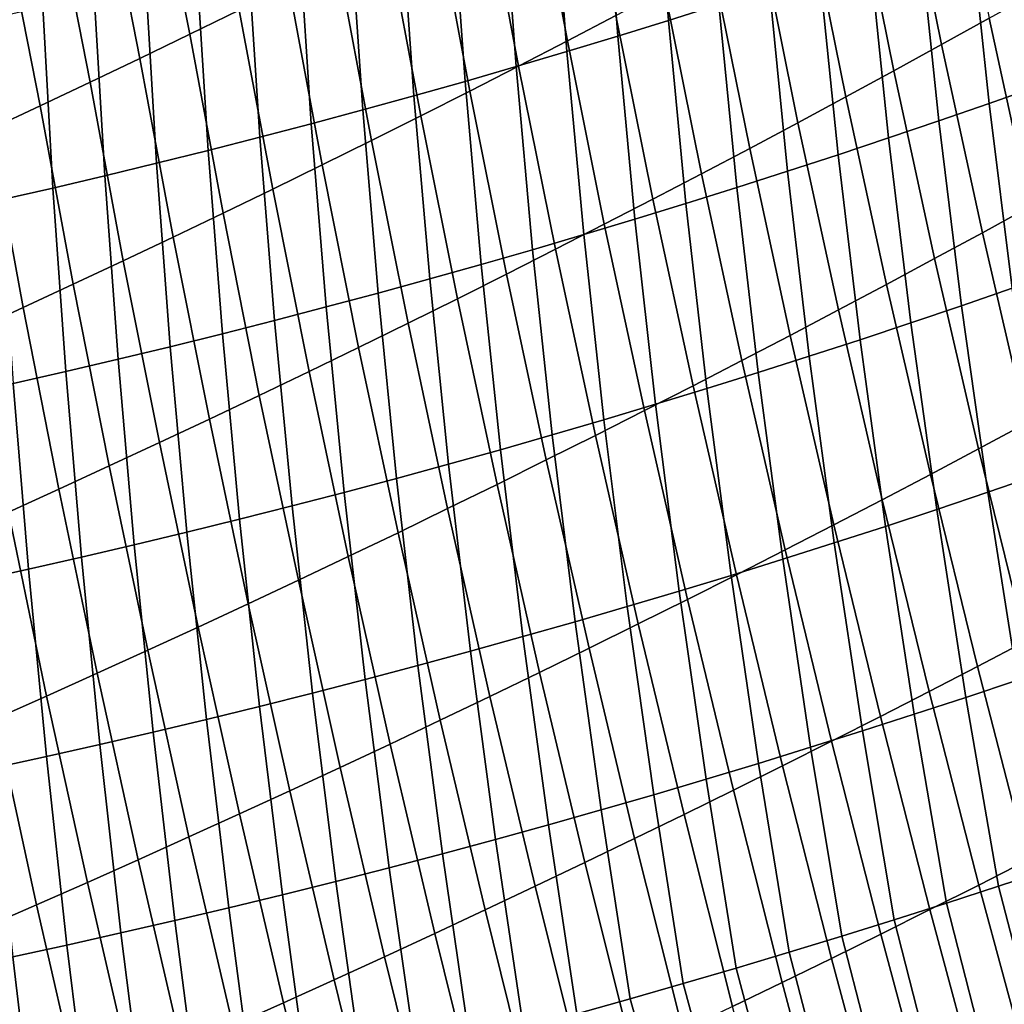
# Model space of a CAD drawing. Header units: metres. Extents: x -240 to 45, y -77 to 27.
# Tile 982 of 1056: x 25.24 to 27.17, y -28.91 to -26.97. Entities that reach past the tile are written whole.
import ezdxf

# ---------------------------------------------------------------- set-up
doc = ezdxf.new("R2010")
doc.units = ezdxf.units.M
doc.layers.add('solid_102011X2', color=7, linetype='CONTINUOUS')

msp = doc.modelspace()

# ---------------------------------------------------------------- linework, layer by layer
at = {"layer": 'solid_102011X2'}
for points in [[(26.511189, -26.971388, 120.724419), (26.610506, -26.940056, 120.688095), (26.582113, -26.585304, 120.821297), (26.483347, -26.616556, 120.85688)], [(25.667719, -26.950655, 81.894943), (25.570305, -26.998327, 81.866089), (25.502901, -26.657202, 81.681747), (25.600149, -26.609308, 81.709579)], [(26.408043, -26.961304, 82.282234), (26.312574, -27.011179, 82.249542), (26.246176, -26.65674, 82.076591), (26.341551, -26.606462, 82.108261)], [(26.411627, -27.00214, 120.760254), (26.511189, -26.971388, 120.724419), (26.483347, -26.616556, 120.85688), (26.384354, -26.647224, 120.891983)], [(27.141312, -26.966909, 82.68689), (27.047947, -27.018717, 82.650406), (26.974243, -26.654711, 82.48661), (27.067484, -26.602409, 82.522011)], [(25.570305, -26.998327, 81.866089), (25.472612, -27.045618, 81.837662), (25.405384, -26.704706, 81.654327), (25.502901, -26.657202, 81.681747)], [(26.312574, -27.011179, 82.249542), (26.216801, -27.060698, 82.217255), (26.150499, -26.706654, 82.045311), (26.246176, -26.65674, 82.076591)], [(26.311825, -27.032307, 120.795593), (26.411627, -27.00214, 120.760254), (26.384354, -26.647224, 120.891983), (26.285139, -26.677305, 120.926605)], [(27.047947, -27.018717, 82.650406), (26.954248, -27.070194, 82.614304), (26.880676, -26.706675, 82.451584), (26.974243, -26.654711, 82.48661)], [(26.211786, -27.061884, 120.830437), (26.311825, -27.032307, 120.795593), (26.285139, -26.677305, 120.926605), (26.185703, -26.706793, 120.960739)], [(25.472612, -27.045618, 81.837662), (25.374645, -27.092524, 81.809647), (25.307598, -26.751818, 81.627312), (25.405384, -26.704706, 81.654327)], [(26.216801, -27.060698, 82.217255), (26.12072, -27.109858, 82.185371), (26.054527, -26.756197, 82.014435), (26.150499, -26.706654, 82.045311)], [(26.111517, -27.090866, 120.864792), (26.211786, -27.061884, 120.830437), (26.185703, -26.706793, 120.960739), (26.086052, -26.735682, 120.994385)], [(26.954248, -27.070194, 82.614304), (26.86022, -27.121338, 82.578598), (26.786785, -26.758293, 82.416939), (26.880676, -26.706675, 82.451584)], [(26.011015, -27.119246, 120.898643), (26.111517, -27.090866, 120.864792), (26.086052, -26.735682, 120.994385), (25.986189, -26.763966, 121.02755)], [(25.374645, -27.092524, 81.809647), (25.276405, -27.139044, 81.782059), (25.209549, -26.798532, 81.600716), (25.307598, -26.751818, 81.627312)], [(27.141422, -27.134275, 120.377823), (27.239752, -27.099546, 120.337814), (27.201128, -26.740238, 120.460045), (27.103336, -26.77492, 120.499245)], [(25.910288, -27.147018, 120.931999), (26.011015, -27.119246, 120.898643), (25.986189, -26.763966, 121.02755), (25.886114, -26.791643, 121.060219)], [(26.12072, -27.109858, 82.185371), (26.024338, -27.158657, 82.1539), (25.95826, -26.805372, 81.983948), (26.054527, -26.756197, 82.014435)], [(26.86022, -27.121338, 82.578598), (26.765863, -27.172148, 82.543282), (26.692575, -26.809568, 82.382675), (26.786785, -26.758293, 82.416939)], [(25.80934, -27.174177, 120.964859), (25.910288, -27.147018, 120.931999), (25.886114, -26.791643, 121.060219), (25.785835, -26.818705, 121.0924)], [(27.042812, -27.168468, 120.417358), (27.141422, -27.134275, 120.377823), (27.103336, -26.77492, 120.499245), (27.005281, -26.809059, 120.537979)], [(25.276405, -27.139044, 81.782059), (25.177896, -27.185175, 81.754898), (25.11124, -26.844852, 81.574532), (25.209549, -26.798532, 81.600716)], [(26.024338, -27.158657, 82.1539), (25.927658, -27.207096, 82.122841), (25.8617, -26.854176, 81.953873), (25.95826, -26.805372, 81.983948)], [(26.765863, -27.172148, 82.543282), (26.671183, -27.22262, 82.508362), (26.598045, -26.860497, 82.348801), (26.692575, -26.809568, 82.382675)], [(26.943926, -27.202114, 120.456406), (27.042812, -27.168468, 120.417358), (27.005281, -26.809059, 120.537979), (26.906967, -26.842648, 120.576225)], [(25.70817, -27.200718, 120.997208), (25.80934, -27.174177, 120.964859), (25.785835, -26.818705, 121.0924), (25.685352, -26.845146, 121.124084)], [(25.606785, -27.226637, 121.02906), (25.70817, -27.200718, 120.997208), (25.685352, -26.845146, 121.124084), (25.584669, -26.870962, 121.155273)], [(26.844765, -27.23521, 120.494965), (26.943926, -27.202114, 120.456406), (26.906967, -26.842648, 120.576225), (26.808399, -26.875681, 120.613998)], [(25.505186, -27.251926, 121.060394), (25.606785, -27.226637, 121.02906), (25.584669, -26.870962, 121.155273), (25.483791, -26.896149, 121.185966)], [(25.927658, -27.207096, 82.122841), (25.830683, -27.255169, 82.092194), (25.764853, -26.902605, 81.924202), (25.8617, -26.854176, 81.953873)], [(26.671183, -27.22262, 82.508362), (26.57618, -27.272751, 82.473839), (26.503201, -26.911076, 82.315315), (26.598045, -26.860497, 82.348801)], [(26.745335, -27.26775, 120.533043), (26.844765, -27.23521, 120.494965), (26.808399, -26.875681, 120.613998), (26.709578, -26.908152, 120.651291)], [(25.403378, -27.276581, 121.091225), (25.505186, -27.251926, 121.060394), (25.483791, -26.896149, 121.185966), (25.382719, -26.9207, 121.216164)], [(25.830683, -27.255169, 82.092194), (25.733416, -27.302874, 82.061974), (25.667719, -26.950655, 81.894943), (25.764853, -26.902605, 81.924202)], [(26.645638, -27.299725, 120.570618), (26.745335, -27.26775, 120.533043), (26.709578, -26.908152, 120.651291), (26.610506, -26.940056, 120.688095)], [(25.301365, -27.300594, 121.121544), (25.403378, -27.276581, 121.091225), (25.382719, -26.9207, 121.216164), (25.28146, -26.944613, 121.245857)], [(26.57618, -27.272751, 82.473839), (26.480858, -27.322542, 82.439728), (26.408043, -26.961304, 82.282234), (26.503201, -26.911076, 82.315315)], [(27.31509, -27.28557, 82.872856), (27.221861, -27.337179, 82.8349), (27.141312, -26.966909, 82.68689), (27.234341, -26.914772, 82.723755)], [(25.19915, -27.323965, 121.151352), (25.301365, -27.300594, 121.121544), (25.28146, -26.944613, 121.245857), (25.180014, -26.96788, 121.275047)], [(26.545675, -27.331133, 120.607704), (26.645638, -27.299725, 120.570618), (26.610506, -26.940056, 120.688095), (26.511189, -26.971388, 120.724419)], [(25.733416, -27.302874, 82.061974), (25.635859, -27.35021, 82.032173), (25.570305, -26.998327, 81.866089), (25.667719, -26.950655, 81.894943)], [(26.480858, -27.322542, 82.439728), (26.385218, -27.371988, 82.406021), (26.312574, -27.011179, 82.249542), (26.408043, -26.961304, 82.282234)], [(27.221861, -27.337179, 82.8349), (27.12829, -27.38847, 82.79734), (27.047947, -27.018717, 82.650406), (27.141312, -26.966909, 82.68689)], [(26.445452, -27.361963, 120.644295), (26.545675, -27.331133, 120.607704), (26.511189, -26.971388, 120.724419), (26.411627, -27.00214, 120.760254)], [(25.635859, -27.35021, 82.032173), (25.538017, -27.397173, 82.002792), (25.472612, -27.045618, 81.837662), (25.570305, -26.998327, 81.866089)], [(26.344971, -27.392214, 120.680382), (26.445452, -27.361963, 120.644295), (26.411627, -27.00214, 120.760254), (26.311825, -27.032307, 120.795593)], [(26.385218, -27.371988, 82.406021), (26.289265, -27.421091, 82.372726), (26.216801, -27.060698, 82.217255), (26.312574, -27.011179, 82.249542)], [(27.12829, -27.38847, 82.79734), (27.03438, -27.439436, 82.760178), (26.954248, -27.070194, 82.614304), (27.047947, -27.018717, 82.650406)], [(25.538017, -27.397173, 82.002792), (25.439892, -27.443762, 81.973854), (25.374645, -27.092524, 81.809647), (25.472612, -27.045618, 81.837662)], [(26.244236, -27.421875, 120.715973), (26.344971, -27.392214, 120.680382), (26.311825, -27.032307, 120.795593), (26.211786, -27.061884, 120.830437)], [(26.143251, -27.450945, 120.75106), (26.244236, -27.421875, 120.715973), (26.211786, -27.061884, 120.830437), (26.111517, -27.090866, 120.864792)], [(26.289265, -27.421091, 82.372726), (26.192999, -27.469843, 82.339844), (26.12072, -27.109858, 82.185371), (26.216801, -27.060698, 82.217255)], [(27.03438, -27.439436, 82.760178), (26.940134, -27.490082, 82.723412), (26.86022, -27.121338, 82.578598), (26.954248, -27.070194, 82.614304)], [(25.439892, -27.443762, 81.973854), (25.34149, -27.489975, 81.945343), (25.276405, -27.139044, 81.782059), (25.374645, -27.092524, 81.809647)], [(26.042019, -27.479416, 120.785637), (26.143251, -27.450945, 120.75106), (26.111517, -27.090866, 120.864792), (26.011015, -27.119246, 120.898643)], [(27.186613, -27.497789, 120.272247), (27.285568, -27.463017, 120.2314), (27.239752, -27.099546, 120.337814), (27.141422, -27.134275, 120.377823)], [(25.940542, -27.50728, 120.81971), (26.042019, -27.479416, 120.785637), (26.011015, -27.119246, 120.898643), (25.910288, -27.147018, 120.931999)], [(26.192999, -27.469843, 82.339844), (26.096424, -27.518246, 82.307388), (26.024338, -27.158657, 82.1539), (26.12072, -27.109858, 82.185371)], [(26.940134, -27.490082, 82.723412), (26.845552, -27.5404, 82.687042), (26.765863, -27.172148, 82.543282), (26.86022, -27.121338, 82.578598)], [(25.34149, -27.489975, 81.945343), (25.242811, -27.535809, 81.917267), (25.177896, -27.185175, 81.754898), (25.276405, -27.139044, 81.782059)], [(27.08736, -27.532026, 120.312607), (27.186613, -27.497789, 120.272247), (27.141422, -27.134275, 120.377823), (27.042812, -27.168468, 120.417358)], [(25.838827, -27.534536, 120.853264), (25.940542, -27.50728, 120.81971), (25.910288, -27.147018, 120.931999), (25.80934, -27.174177, 120.964859)], [(26.096424, -27.518246, 82.307388), (25.999546, -27.566296, 82.275345), (25.927658, -27.207096, 82.122841), (26.024338, -27.158657, 82.1539)], [(25.736874, -27.561174, 120.886314), (25.838827, -27.534536, 120.853264), (25.80934, -27.174177, 120.964859), (25.70817, -27.200718, 120.997208)], [(26.845552, -27.5404, 82.687042), (26.750641, -27.590391, 82.651085), (26.671183, -27.22262, 82.508362), (26.765863, -27.172148, 82.543282)], [(26.987812, -27.565725, 120.352478), (27.08736, -27.532026, 120.312607), (27.042812, -27.168468, 120.417358), (26.943926, -27.202114, 120.456406)], [(25.242811, -27.535809, 81.917267), (25.143862, -27.581259, 81.889633), (25.079124, -27.230913, 81.728165), (25.177896, -27.185175, 81.754898)], [(25.634686, -27.587191, 120.918846), (25.736874, -27.561174, 120.886314), (25.70817, -27.200718, 120.997208), (25.606785, -27.226637, 121.02906)], [(25.999546, -27.566296, 82.275345), (25.902365, -27.613991, 82.243736), (25.830683, -27.255169, 82.092194), (25.927658, -27.207096, 82.122841)], [(26.887972, -27.598879, 120.391861), (26.987812, -27.565725, 120.352478), (26.943926, -27.202114, 120.456406), (26.844765, -27.23521, 120.494965)], [(25.532269, -27.612579, 120.950859), (25.634686, -27.587191, 120.918846), (25.606785, -27.226637, 121.02906), (25.505186, -27.251926, 121.060394)], [(26.750641, -27.590391, 82.651085), (26.655401, -27.640055, 82.61554), (26.57618, -27.272751, 82.473839), (26.671183, -27.22262, 82.508362)], [(26.787844, -27.631479, 120.43074), (26.887972, -27.598879, 120.391861), (26.844765, -27.23521, 120.494965), (26.745335, -27.26775, 120.533043)], [(25.429626, -27.637333, 120.982353), (25.532269, -27.612579, 120.950859), (25.505186, -27.251926, 121.060394), (25.403378, -27.276581, 121.091225)], [(25.902365, -27.613991, 82.243736), (25.804884, -27.661329, 82.212555), (25.733416, -27.302874, 82.061974), (25.830683, -27.255169, 82.092194)], [(25.326759, -27.661449, 121.013321), (25.429626, -27.637333, 120.982353), (25.403378, -27.276581, 121.091225), (25.301365, -27.300594, 121.121544)], [(26.655401, -27.640055, 82.61554), (26.559834, -27.689384, 82.580406), (26.480858, -27.322542, 82.439728), (26.57618, -27.272751, 82.473839)], [(26.687429, -27.663523, 120.469124), (26.787844, -27.631479, 120.43074), (26.745335, -27.26775, 120.533043), (26.645638, -27.299725, 120.570618)], [(25.223677, -27.684921, 121.04377), (25.326759, -27.661449, 121.013321), (25.301365, -27.300594, 121.121544), (25.19915, -27.323965, 121.151352)], [(25.804884, -27.661329, 82.212555), (25.707108, -27.708307, 82.181801), (25.635859, -27.35021, 82.032173), (25.733416, -27.302874, 82.061974)], [(26.586733, -27.695, 120.507004), (26.687429, -27.663523, 120.469124), (26.645638, -27.299725, 120.570618), (26.545675, -27.331133, 120.607704)], [(26.559834, -27.689384, 82.580406), (26.463943, -27.73838, 82.545685), (26.385218, -27.371988, 82.406021), (26.480858, -27.322542, 82.439728)], [(26.485758, -27.725904, 120.544373), (26.586733, -27.695, 120.507004), (26.545675, -27.331133, 120.607704), (26.445452, -27.361963, 120.644295)], [(25.707108, -27.708307, 82.181801), (25.609039, -27.754923, 82.151489), (25.538017, -27.397173, 82.002792), (25.635859, -27.35021, 82.032173)], [(27.308956, -27.712408, 82.965721), (27.215099, -27.763155, 82.927094), (27.12829, -27.38847, 82.79734), (27.221861, -27.337179, 82.8349)], [(26.463943, -27.73838, 82.545685), (26.367733, -27.787043, 82.511391), (26.289265, -27.421091, 82.372726), (26.385218, -27.371988, 82.406021)], [(26.384506, -27.756233, 120.581238), (26.485758, -27.725904, 120.544373), (26.445452, -27.361963, 120.644295), (26.344971, -27.392214, 120.680382)], [(26.282982, -27.785976, 120.617599), (26.384506, -27.756233, 120.581238), (26.344971, -27.392214, 120.680382), (26.244236, -27.421875, 120.715973)], [(27.215099, -27.763155, 82.927094), (27.120897, -27.813591, 82.88887), (27.03438, -27.439436, 82.760178), (27.12829, -27.38847, 82.79734)], [(25.609039, -27.754923, 82.151489), (25.510681, -27.801174, 82.121613), (25.439892, -27.443762, 81.973854), (25.538017, -27.397173, 82.002792)], [(26.181189, -27.81513, 120.653442), (26.282982, -27.785976, 120.617599), (26.244236, -27.421875, 120.715973), (26.143251, -27.450945, 120.75106)], [(26.367733, -27.787043, 82.511391), (26.271204, -27.835365, 82.477524), (26.192999, -27.469843, 82.339844), (26.289265, -27.421091, 82.372726)], [(25.510681, -27.801174, 82.121613), (25.412039, -27.847059, 82.092178), (25.34149, -27.489975, 81.945343), (25.439892, -27.443762, 81.973854)], [(26.07913, -27.843689, 120.688766), (26.181189, -27.81513, 120.653442), (26.143251, -27.450945, 120.75106), (26.042019, -27.479416, 120.785637)], [(27.120897, -27.813591, 82.88887), (27.026354, -27.863712, 82.851051), (26.940134, -27.490082, 82.723412), (27.03438, -27.439436, 82.760178)], [(26.271204, -27.835365, 82.477524), (26.17436, -27.883348, 82.444077), (26.096424, -27.518246, 82.307388), (26.192999, -27.469843, 82.339844)], [(25.412039, -27.847059, 82.092178), (25.313114, -27.892574, 82.063194), (25.242811, -27.535809, 81.917267), (25.34149, -27.489975, 81.945343)], [(25.97681, -27.871643, 120.723579), (26.07913, -27.843689, 120.688766), (26.042019, -27.479416, 120.785637), (25.940542, -27.50728, 120.81971)], [(27.026354, -27.863712, 82.851051), (26.931469, -27.913519, 82.813652), (26.845552, -27.5404, 82.687042), (26.940134, -27.490082, 82.723412)], [(25.874233, -27.898991, 120.757866), (25.97681, -27.871643, 120.723579), (25.940542, -27.50728, 120.81971), (25.838827, -27.534536, 120.853264)], [(27.13883, -27.898939, 120.223961), (27.238813, -27.86466, 120.182747), (27.186613, -27.497789, 120.272247), (27.08736, -27.532026, 120.312607)], [(26.17436, -27.883348, 82.444077), (26.077204, -27.930988, 82.411064), (25.999546, -27.566296, 82.275345), (26.096424, -27.518246, 82.307388)], [(25.313114, -27.892574, 82.063194), (25.213911, -27.937717, 82.03466), (25.143862, -27.581259, 81.889633), (25.242811, -27.535809, 81.917267)], [(25.771399, -27.925722, 120.791634), (25.874233, -27.898991, 120.757866), (25.838827, -27.534536, 120.853264), (25.736874, -27.561174, 120.886314)], [(26.931469, -27.913519, 82.813652), (26.836246, -27.963007, 82.776665), (26.750641, -27.590391, 82.651085), (26.845552, -27.5404, 82.687042)], [(27.038534, -27.932684, 120.264679), (27.13883, -27.898939, 120.223961), (27.08736, -27.532026, 120.312607), (26.987812, -27.565725, 120.352478)], [(25.668316, -27.951834, 120.824875), (25.771399, -27.925722, 120.791634), (25.736874, -27.561174, 120.886314), (25.634686, -27.587191, 120.918846)], [(26.077204, -27.930988, 82.411064), (25.979738, -27.978285, 82.378494), (25.902365, -27.613991, 82.243736), (25.999546, -27.566296, 82.275345)], [(26.937927, -27.965889, 120.304901), (27.038534, -27.932684, 120.264679), (26.987812, -27.565725, 120.352478), (26.887972, -27.598879, 120.391861)], [(25.564983, -27.977318, 120.85759), (25.668316, -27.951834, 120.824875), (25.634686, -27.587191, 120.918846), (25.532269, -27.612579, 120.950859)], [(26.836246, -27.963007, 82.776665), (26.740688, -28.012177, 82.740097), (26.655401, -27.640055, 82.61554), (26.750641, -27.590391, 82.651085)], [(26.837013, -27.998547, 120.344612), (26.937927, -27.965889, 120.304901), (26.887972, -27.598879, 120.391861), (26.787844, -27.631479, 120.43074)], [(25.461407, -28.002171, 120.889778), (25.564983, -27.977318, 120.85759), (25.532269, -27.612579, 120.950859), (25.429626, -27.637333, 120.982353)], [(25.979738, -27.978285, 82.378494), (25.881968, -28.025234, 82.346352), (25.804884, -27.661329, 82.212555), (25.902365, -27.613991, 82.243736)], [(25.35759, -28.026384, 120.921425), (25.461407, -28.002171, 120.889778), (25.429626, -27.637333, 120.982353), (25.326759, -27.661449, 121.013321)], [(26.740688, -28.012177, 82.740097), (26.6448, -28.061026, 82.703949), (26.559834, -27.689384, 82.580406), (26.655401, -27.640055, 82.61554)], [(26.735794, -28.030649, 120.38382), (26.837013, -27.998547, 120.344612), (26.787844, -27.631479, 120.43074), (26.687429, -27.663523, 120.469124)], [(25.25354, -28.049955, 120.952538), (25.35759, -28.026384, 120.921425), (25.326759, -27.661449, 121.013321), (25.223677, -27.684921, 121.04377)], [(25.881968, -28.025234, 82.346352), (25.783895, -28.071835, 82.314659), (25.707108, -27.708307, 82.181801), (25.804884, -27.661329, 82.212555)], [(26.634274, -28.062191, 120.422523), (26.735794, -28.030649, 120.38382), (26.687429, -27.663523, 120.469124), (26.586733, -27.695, 120.507004)], [(25.149258, -28.072874, 120.983116), (25.25354, -28.049955, 120.952538), (25.223677, -27.684921, 121.04377), (25.12038, -27.707743, 121.073685)], [(26.6448, -28.061026, 82.703949), (26.548582, -28.10955, 82.668236), (26.463943, -27.73838, 82.545685), (26.559834, -27.689384, 82.580406)], [(26.532455, -28.093166, 120.460709), (26.634274, -28.062191, 120.422523), (26.586733, -27.695, 120.507004), (26.485758, -27.725904, 120.544373)], [(25.783895, -28.071835, 82.314659), (25.685524, -28.118082, 82.283409), (25.609039, -27.754923, 82.151489), (25.707108, -27.708307, 82.181801)], [(26.548582, -28.10955, 82.668236), (26.452036, -28.157749, 82.632942), (26.367733, -27.787043, 82.511391), (26.463943, -27.73838, 82.545685)], [(26.430342, -28.123568, 120.498375), (26.532455, -28.093166, 120.460709), (26.485758, -27.725904, 120.544373), (26.384506, -27.756233, 120.581238)], [(25.685524, -28.118082, 82.283409), (25.586857, -28.163975, 82.252609), (25.510681, -27.801174, 82.121613), (25.609039, -27.754923, 82.151489)], [(26.327936, -28.153389, 120.535522), (26.430342, -28.123568, 120.498375), (26.384506, -27.756233, 120.581238), (26.282982, -27.785976, 120.617599)], [(27.308184, -28.141954, 83.039375), (27.21361, -28.191835, 83.000107), (27.120897, -27.813591, 82.88887), (27.215099, -27.763155, 82.927094)], [(26.225245, -28.182623, 120.572151), (26.327936, -28.153389, 120.535522), (26.282982, -27.785976, 120.617599), (26.181189, -27.81513, 120.653442)], [(26.452036, -28.157749, 82.632942), (26.355165, -28.205622, 82.598091), (26.271204, -27.835365, 82.477524), (26.367733, -27.787043, 82.511391)], [(25.586857, -28.163975, 82.252609), (25.487898, -28.209513, 82.222267), (25.412039, -27.847059, 82.092178), (25.510681, -27.801174, 82.121613)], [(26.122269, -28.211264, 120.608253), (26.225245, -28.182623, 120.572151), (26.181189, -27.81513, 120.653442), (26.07913, -27.843689, 120.688766)], [(27.21361, -28.191835, 83.000107), (27.118689, -28.241411, 82.961258), (27.026354, -27.863712, 82.851051), (27.120897, -27.813591, 82.88887)], [(26.355165, -28.205622, 82.598091), (26.257975, -28.253164, 82.563675), (26.17436, -27.883348, 82.444077), (26.271204, -27.835365, 82.477524)], [(25.487898, -28.209513, 82.222267), (25.388651, -28.25469, 82.192375), (25.313114, -27.892574, 82.063194), (25.412039, -27.847059, 82.092178)], [(26.019012, -28.239304, 120.643829), (26.122269, -28.211264, 120.608253), (26.07913, -27.843689, 120.688766), (25.97681, -27.871643, 120.723579)], [(25.91548, -28.266739, 120.678879), (26.019012, -28.239304, 120.643829), (25.97681, -27.871643, 120.723579), (25.874233, -27.898991, 120.757866)], [(27.118689, -28.241411, 82.961258), (27.02342, -28.290684, 82.922829), (26.931469, -27.913519, 82.813652), (27.026354, -27.863712, 82.851051)], [(27.197109, -28.268398, 120.151611), (27.297905, -28.234085, 120.109512), (27.238813, -27.86466, 120.182747), (27.13883, -27.898939, 120.223961)], [(25.388651, -28.25469, 82.192375), (25.289118, -28.299507, 82.162941), (25.213911, -27.937717, 82.03466), (25.313114, -27.892574, 82.063194)], [(26.257975, -28.253164, 82.563675), (26.160463, -28.300375, 82.529701), (26.077204, -27.930988, 82.411064), (26.17436, -27.883348, 82.444077)], [(25.811674, -28.293562, 120.713387), (25.91548, -28.266739, 120.678879), (25.874233, -27.898991, 120.757866), (25.771399, -27.925722, 120.791634)], [(27.02342, -28.290684, 82.922829), (26.927811, -28.339649, 82.884819), (26.836246, -27.963007, 82.776665), (26.931469, -27.913519, 82.813652)], [(27.095978, -28.302183, 120.193199), (27.197109, -28.268398, 120.151611), (27.13883, -27.898939, 120.223961), (27.038534, -27.932684, 120.264679)], [(25.707598, -28.319765, 120.747368), (25.811674, -28.293562, 120.713387), (25.771399, -27.925722, 120.791634), (25.668316, -27.951834, 120.824875)], [(26.160463, -28.300375, 82.529701), (26.062639, -28.347252, 82.49617), (25.979738, -27.978285, 82.378494), (26.077204, -27.930988, 82.411064)], [(26.994518, -28.335434, 120.234283), (27.095978, -28.302183, 120.193199), (27.038534, -27.932684, 120.264679), (26.937927, -27.965889, 120.304901)], [(25.289118, -28.299507, 82.162941), (25.189302, -28.34396, 82.133972), (25.114431, -27.982487, 82.006577), (25.213911, -27.937717, 82.03466)], [(25.603256, -28.345343, 120.780807), (25.707598, -28.319765, 120.747368), (25.668316, -27.951834, 120.824875), (25.564983, -27.977318, 120.85759)], [(26.927811, -28.339649, 82.884819), (26.831858, -28.388304, 82.847244), (26.740688, -28.012177, 82.740097), (26.836246, -27.963007, 82.776665)], [(26.892733, -28.368141, 120.274857), (26.994518, -28.335434, 120.234283), (26.937927, -27.965889, 120.304901), (26.837013, -27.998547, 120.344612)], [(25.498652, -28.370291, 120.813705), (25.603256, -28.345343, 120.780807), (25.564983, -27.977318, 120.85759), (25.461407, -28.002171, 120.889778)], [(26.062639, -28.347252, 82.49617), (25.9645, -28.393793, 82.463081), (25.881968, -28.025234, 82.346352), (25.979738, -27.978285, 82.378494)], [(25.393787, -28.3946, 120.846054), (25.498652, -28.370291, 120.813705), (25.461407, -28.002171, 120.889778), (25.35759, -28.026384, 120.921425)], [(26.831858, -28.388304, 82.847244), (26.735569, -28.436649, 82.810097), (26.6448, -28.061026, 82.703949), (26.740688, -28.012177, 82.740097)], [(26.790621, -28.400301, 120.314911), (26.892733, -28.368141, 120.274857), (26.837013, -27.998547, 120.344612), (26.735794, -28.030649, 120.38382)], [(25.288673, -28.418266, 120.877861), (25.393787, -28.3946, 120.846054), (25.35759, -28.026384, 120.921425), (25.25354, -28.049955, 120.952538)], [(25.9645, -28.393793, 82.463081), (25.866056, -28.439993, 82.43045), (25.783895, -28.071835, 82.314659), (25.881968, -28.025234, 82.346352)], [(26.688189, -28.431904, 120.354454), (26.790621, -28.400301, 120.314911), (26.735794, -28.030649, 120.38382), (26.634274, -28.062191, 120.422523)], [(25.18331, -28.441282, 120.909119), (25.288673, -28.418266, 120.877861), (25.25354, -28.049955, 120.952538), (25.149258, -28.072874, 120.983116)], [(26.58544, -28.462944, 120.393471), (26.688189, -28.431904, 120.354454), (26.634274, -28.062191, 120.422523), (26.532455, -28.093166, 120.460709)], [(26.735569, -28.436649, 82.810097), (26.638945, -28.484682, 82.773392), (26.548582, -28.10955, 82.668236), (26.6448, -28.061026, 82.703949)], [(25.866056, -28.439993, 82.43045), (25.767305, -28.485853, 82.398277), (25.685524, -28.118082, 82.283409), (25.783895, -28.071835, 82.314659)], [(26.482378, -28.493414, 120.431969), (26.58544, -28.462944, 120.393471), (26.532455, -28.093166, 120.460709), (26.430342, -28.123568, 120.498375)], [(26.638945, -28.484682, 82.773392), (26.541986, -28.5324, 82.737122), (26.452036, -28.157749, 82.632942), (26.548582, -28.10955, 82.668236)], [(25.767305, -28.485853, 82.398277), (25.668253, -28.53137, 82.366554), (25.586857, -28.163975, 82.252609), (25.685524, -28.118082, 82.283409)], [(26.379004, -28.523306, 120.469933), (26.482378, -28.493414, 120.431969), (26.430342, -28.123568, 120.498375), (26.327936, -28.153389, 120.535522)], [(25.668253, -28.53137, 82.366554), (25.568901, -28.576542, 82.335304), (25.487898, -28.209513, 82.222267), (25.586857, -28.163975, 82.252609)], [(26.275324, -28.552616, 120.50737), (26.379004, -28.523306, 120.469933), (26.327936, -28.153389, 120.535522), (26.225245, -28.182623, 120.572151)], [(26.541986, -28.5324, 82.737122), (26.444698, -28.5798, 82.701294), (26.355165, -28.205622, 82.598091), (26.452036, -28.157749, 82.632942)], [(26.171341, -28.581335, 120.544273), (26.275324, -28.552616, 120.50737), (26.225245, -28.182623, 120.572151), (26.122269, -28.211264, 120.608253)], [(26.444698, -28.5798, 82.701294), (26.347082, -28.626883, 82.665909), (26.257975, -28.253164, 82.563675), (26.355165, -28.205622, 82.598091)], [(27.312315, -28.573339, 83.093643), (27.216938, -28.622353, 83.053772), (27.118689, -28.241411, 82.961258), (27.21361, -28.191835, 83.000107)], [(25.568901, -28.576542, 82.335304), (25.469255, -28.621363, 82.304512), (25.388651, -28.25469, 82.192375), (25.487898, -28.209513, 82.222267)], [(26.067057, -28.609457, 120.580635), (26.171341, -28.581335, 120.544273), (26.122269, -28.211264, 120.608253), (26.019012, -28.239304, 120.643829)], [(25.962479, -28.636976, 120.616463), (26.067057, -28.609457, 120.580635), (26.019012, -28.239304, 120.643829), (25.91548, -28.266739, 120.678879)], [(27.216938, -28.622353, 83.053772), (27.12121, -28.671068, 83.014328), (27.02342, -28.290684, 82.922829), (27.118689, -28.241411, 82.961258)], [(25.469255, -28.621363, 82.304512), (25.369316, -28.665834, 82.274185), (25.289118, -28.299507, 82.162941), (25.388651, -28.25469, 82.192375)], [(26.347082, -28.626883, 82.665909), (26.249142, -28.673643, 82.630981), (26.160463, -28.300375, 82.529701), (26.257975, -28.253164, 82.563675)], [(25.857607, -28.663885, 120.651741), (25.962479, -28.636976, 120.616463), (25.91548, -28.266739, 120.678879), (25.811674, -28.293562, 120.713387)], [(27.160019, -28.673416, 120.138191), (27.262066, -28.639597, 120.095711), (27.197109, -28.268398, 120.151611), (27.095978, -28.302183, 120.193199)], [(25.369316, -28.665834, 82.274185), (25.269091, -28.709951, 82.244339), (25.189302, -28.34396, 82.133972), (25.289118, -28.299507, 82.162941)], [(25.752447, -28.690178, 120.686478), (25.857607, -28.663885, 120.651741), (25.811674, -28.293562, 120.713387), (25.707598, -28.319765, 120.747368)], [(26.249142, -28.673643, 82.630981), (26.150881, -28.720081, 82.596504), (26.062639, -28.347252, 82.49617), (26.160463, -28.300375, 82.529701)], [(27.12121, -28.671068, 83.014328), (27.025131, -28.71949, 82.975319), (26.927811, -28.339649, 82.884819), (27.02342, -28.290684, 82.922829)], [(27.057623, -28.706705, 120.180168), (27.160019, -28.673416, 120.138191), (27.095978, -28.302183, 120.193199), (26.994518, -28.335434, 120.234283)], [(25.647003, -28.715847, 120.720665), (25.752447, -28.690178, 120.686478), (25.707598, -28.319765, 120.747368), (25.603256, -28.345343, 120.780807)], [(27.025131, -28.71949, 82.975319), (26.928709, -28.767611, 82.936745), (26.831858, -28.388304, 82.847244), (26.927811, -28.339649, 82.884819)], [(26.95488, -28.739458, 120.221619), (27.057623, -28.706705, 120.180168), (26.994518, -28.335434, 120.234283), (26.892733, -28.368141, 120.274857)], [(25.269091, -28.709951, 82.244339), (25.168579, -28.753714, 82.214966), (25.089209, -28.388044, 82.105469), (25.189302, -28.34396, 82.133972)], [(25.541277, -28.740885, 120.754303), (25.647003, -28.715847, 120.720665), (25.603256, -28.345343, 120.780807), (25.498652, -28.370291, 120.813705)], [(26.150881, -28.720081, 82.596504), (26.052301, -28.766193, 82.562485), (25.9645, -28.393793, 82.463081), (26.062639, -28.347252, 82.49617)], [(25.435274, -28.765287, 120.787384), (25.541277, -28.740885, 120.754303), (25.498652, -28.370291, 120.813705), (25.393787, -28.3946, 120.846054)], [(26.851791, -28.771666, 120.262543), (26.95488, -28.739458, 120.221619), (26.892733, -28.368141, 120.274857), (26.790621, -28.400301, 120.314911)], [(25.329, -28.789045, 120.819901), (25.435274, -28.765287, 120.787384), (25.393787, -28.3946, 120.846054), (25.288673, -28.418266, 120.877861)], [(26.052301, -28.766193, 82.562485), (25.953407, -28.811977, 82.528923), (25.866056, -28.439993, 82.43045), (25.9645, -28.393793, 82.463081)], [(26.748363, -28.803324, 120.302948), (26.851791, -28.771666, 120.262543), (26.790621, -28.400301, 120.314911), (26.688189, -28.431904, 120.354454)], [(26.928709, -28.767611, 82.936745), (26.831942, -28.815434, 82.898613), (26.735569, -28.436649, 82.810097), (26.831858, -28.388304, 82.847244)], [(25.22246, -28.812157, 120.85186), (25.329, -28.789045, 120.819901), (25.288673, -28.418266, 120.877861), (25.18331, -28.441282, 120.909119)], [(26.644598, -28.834423, 120.342827), (26.748363, -28.803324, 120.302948), (26.688189, -28.431904, 120.354454), (26.58544, -28.462944, 120.393471)], [(26.831942, -28.815434, 82.898613), (26.734835, -28.862953, 82.860931), (26.638945, -28.484682, 82.773392), (26.735569, -28.436649, 82.810097)], [(25.953407, -28.811977, 82.528923), (25.854202, -28.857431, 82.495827), (25.767305, -28.485853, 82.398277), (25.866056, -28.439993, 82.43045)], [(26.540499, -28.864956, 120.382164), (26.644598, -28.834423, 120.342827), (26.58544, -28.462944, 120.393471), (26.482378, -28.493414, 120.431969)], [(25.854202, -28.857431, 82.495827), (25.754688, -28.902554, 82.463203), (25.668253, -28.53137, 82.366554), (25.767305, -28.485853, 82.398277)], [(26.436069, -28.894917, 120.420967), (26.540499, -28.864956, 120.382164), (26.482378, -28.493414, 120.431969), (26.379004, -28.523306, 120.469933)], [(26.734835, -28.862953, 82.860931), (26.637388, -28.91017, 82.823685), (26.541986, -28.5324, 82.737122), (26.638945, -28.484682, 82.773392)], [(25.754688, -28.902554, 82.463203), (25.654871, -28.947338, 82.431046), (25.568901, -28.576542, 82.335304), (25.668253, -28.53137, 82.366554)], [(26.331314, -28.924297, 120.459236), (26.436069, -28.894917, 120.420967), (26.379004, -28.523306, 120.469933), (26.275324, -28.552616, 120.50737)], [(26.637388, -28.91017, 82.823685), (26.539606, -28.957079, 82.786903), (26.444698, -28.5798, 82.701294), (26.541986, -28.5324, 82.737122)], [(26.226236, -28.953093, 120.496956), (26.331314, -28.924297, 120.459236), (26.275324, -28.552616, 120.50737), (26.171341, -28.581335, 120.544273)], [(25.654871, -28.947338, 82.431046), (25.55475, -28.991787, 82.399361), (25.469255, -28.621363, 82.304512), (25.568901, -28.576542, 82.335304)], [(26.120838, -28.981293, 120.534134), (26.226236, -28.953093, 120.496956), (26.171341, -28.581335, 120.544273), (26.067057, -28.609457, 120.580635)], [(26.539606, -28.957079, 82.786903), (26.441492, -29.003683, 82.750565), (26.347082, -28.626883, 82.665909), (26.444698, -28.5798, 82.701294)], [(26.015125, -29.008892, 120.570763), (26.120838, -28.981293, 120.534134), (26.067057, -28.609457, 120.580635), (25.962479, -28.636976, 120.616463)], [(25.55475, -28.991787, 82.399361), (25.454334, -29.035894, 82.368156), (25.369316, -28.665834, 82.274185), (25.469255, -28.621363, 82.304512)], [(26.441492, -29.003683, 82.750565), (26.343046, -29.049976, 82.714691), (26.249142, -28.673643, 82.630981), (26.347082, -28.626883, 82.665909)], [(27.320885, -29.005697, 83.128395), (27.224619, -29.053839, 83.087959), (27.12121, -28.671068, 83.014328), (27.216938, -28.622353, 83.053772)], [(25.9091, -29.035883, 120.606834), (26.015125, -29.008892, 120.570763), (25.962479, -28.636976, 120.616463), (25.857607, -28.663885, 120.651741)], [(27.160019, -28.673416, 120.138191), (27.250746, -29.024748, 120.091309), (27.353895, -28.990721, 120.047729), (27.262066, -28.639597, 120.095711)], [(25.454334, -29.035894, 82.368156), (25.353621, -29.07966, 82.337433), (25.269091, -28.709951, 82.244339), (25.369316, -28.665834, 82.274185)], [(25.802767, -29.06226, 120.642349), (25.9091, -29.035883, 120.606834), (25.857607, -28.663885, 120.651741), (25.752447, -28.690178, 120.686478)], [(27.224619, -29.053839, 83.087959), (27.127998, -29.101696, 83.047958), (27.025131, -28.71949, 82.975319), (27.12121, -28.671068, 83.014328)], [(25.696129, -29.088015, 120.677307), (25.802767, -29.06226, 120.642349), (25.752447, -28.690178, 120.686478), (25.647003, -28.715847, 120.720665)], [(26.343046, -29.049976, 82.714691), (26.244272, -29.095957, 82.679283), (26.150881, -28.720081, 82.596504), (26.249142, -28.673643, 82.630981)], [(27.057623, -28.706705, 120.180168), (27.147772, -29.058075, 120.134132), (27.250746, -29.024748, 120.091309), (27.160019, -28.673416, 120.138191)], [(25.353621, -29.07966, 82.337433), (25.252619, -29.123081, 82.307198), (25.168579, -28.753714, 82.214966), (25.269091, -28.709951, 82.244339)], [(26.95488, -28.739458, 120.221619), (27.044964, -29.090715, 120.176224), (27.147772, -29.058075, 120.134132), (27.057623, -28.706705, 120.180168)], [(25.58919, -29.113142, 120.7117), (25.696129, -29.088015, 120.677307), (25.647003, -28.715847, 120.720665), (25.541277, -28.740885, 120.754303)], [(26.244272, -29.095957, 82.679283), (26.145176, -29.141623, 82.644341), (26.052301, -28.766193, 82.562485), (26.150881, -28.720081, 82.596504)], [(27.127998, -29.101696, 83.047958), (27.031029, -29.149265, 83.008408), (26.928709, -28.767611, 82.936745), (27.025131, -28.71949, 82.975319)], [(25.481956, -29.137634, 120.745529), (25.58919, -29.113142, 120.7117), (25.541277, -28.740885, 120.754303), (25.435274, -28.765287, 120.787384)], [(26.851791, -28.771666, 120.262543), (26.942312, -29.122677, 120.217583), (27.044964, -29.090715, 120.176224), (26.95488, -28.739458, 120.221619)], [(25.252619, -29.123081, 82.307198), (25.151325, -29.166153, 82.277451), (25.067785, -28.797117, 82.186073), (25.168579, -28.753714, 82.214966)], [(25.374432, -29.161484, 120.778786), (25.481956, -29.137634, 120.745529), (25.435274, -28.765287, 120.787384), (25.329, -28.789045, 120.819901)], [(26.145176, -29.141623, 82.644341), (26.045759, -29.186972, 82.609863), (25.953407, -28.811977, 82.528923), (26.052301, -28.766193, 82.562485)], [(27.031029, -29.149265, 83.008408), (26.933708, -29.196545, 82.969307), (26.831942, -28.815434, 82.898613), (26.928709, -28.767611, 82.936745)], [(26.748363, -28.803324, 120.302948), (26.839808, -29.153969, 120.258232), (26.942312, -29.122677, 120.217583), (26.851791, -28.771666, 120.262543)], [(25.266624, -29.184685, 120.81147), (25.374432, -29.161484, 120.778786), (25.329, -28.789045, 120.819901), (25.22246, -28.812157, 120.85186)], [(26.644598, -28.834423, 120.342827), (26.737505, -29.184561, 120.298157), (26.839808, -29.153969, 120.258232), (26.748363, -28.803324, 120.302948)], [(25.158537, -29.207232, 120.843575), (25.266624, -29.184685, 120.81147), (25.22246, -28.812157, 120.85186), (25.11566, -28.834612, 120.883255)], [(26.045759, -29.186972, 82.609863), (25.946026, -29.232, 82.575859), (25.854202, -28.857431, 82.495827), (25.953407, -28.811977, 82.528923)], [(26.933708, -29.196545, 82.969307), (26.836042, -29.243534, 82.930656), (26.734835, -28.862953, 82.860931), (26.831942, -28.815434, 82.898613)], [(26.540499, -28.864956, 120.382164), (26.635424, -29.214447, 120.337349), (26.737505, -29.184561, 120.298157), (26.644598, -28.834423, 120.342827)], [(25.946026, -29.232, 82.575859), (25.845976, -29.276709, 82.542328), (25.754688, -28.902554, 82.463203), (25.854202, -28.857431, 82.495827)], [(26.436069, -28.894917, 120.420967), (26.533546, -29.243639, 120.375832), (26.635424, -29.214447, 120.337349), (26.540499, -28.864956, 120.382164)], [(26.836042, -29.243534, 82.930656), (26.738033, -29.290232, 82.892456), (26.637388, -28.91017, 82.823685), (26.734835, -28.862953, 82.860931)], [(25.845976, -29.276709, 82.542328), (25.745619, -29.321093, 82.509285), (25.654871, -28.947338, 82.431046), (25.754688, -28.902554, 82.463203)], [(26.331314, -28.924297, 120.459236), (26.431862, -29.272146, 120.413605), (26.533546, -29.243639, 120.375832), (26.436069, -28.894917, 120.420967)]]:
    msp.add_3dface(points, dxfattribs=at)

doc.saveas('drawing.dxf')
